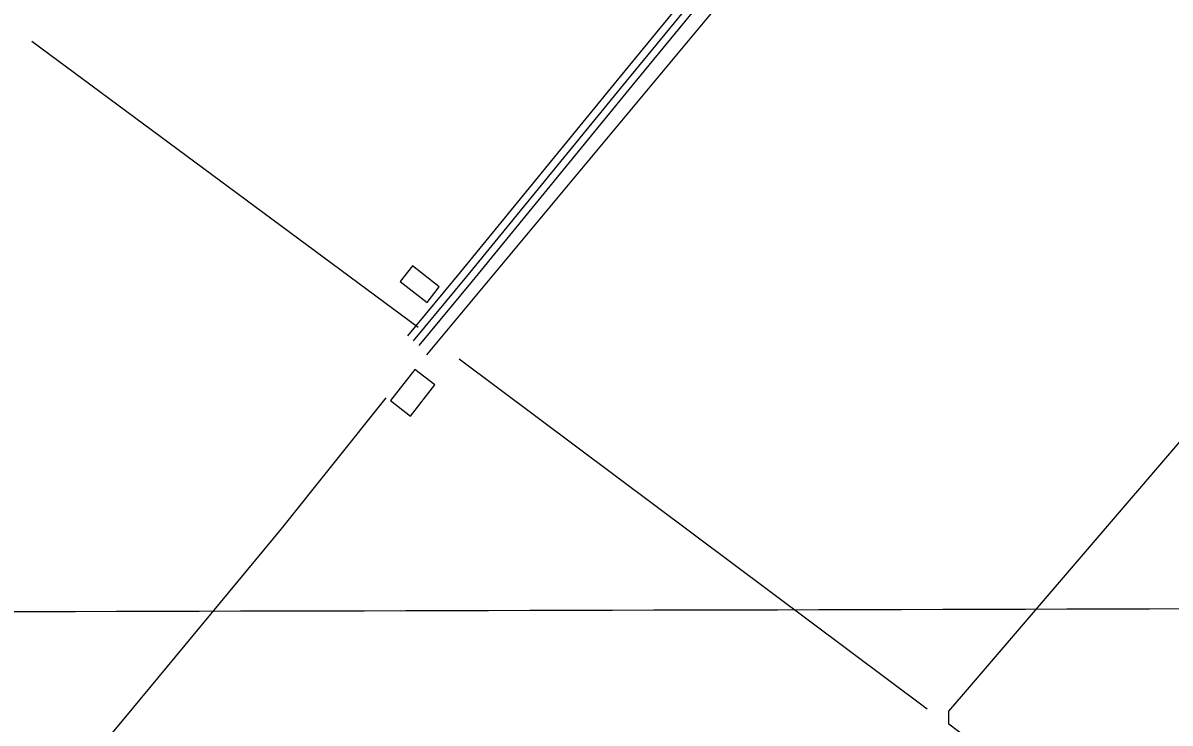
# Model space of a CAD drawing. Extents: x 3355724 to 3393621, y 594744 to 620174.
# Drawn here: x 3367465 to 3369750, y 605985 to 607380 of the extents above; entities that cross this region are included whole.
import ezdxf

# ---------------------------------------------------------------- set-up
doc = ezdxf.new("R2010")
doc.units = 0
for name, color, linetype in [('V-BLDG-OTLN', 7, 'Continuous'), ('V-GRID-MAJR', 7, 'Continuous'), ('V-ROAD-CNTR', 7, 'Continuous'), ('V-TOPO-SHOR', 7, 'Continuous')]:
    doc.layers.add(name, color=color, linetype=linetype)

msp = doc.modelspace()

# ---------------------------------------------------------------- linework, layer by layer
at = {"layer": 'V-BLDG-OTLN'}
for points in [[(3368216.8, 606865.1), (3368270, 606823.2), (3368294.3, 606854), (3368241.1, 606896)], [(3368237, 606596.8), (3368285.4, 606659.1), (3368245.9, 606689.7), (3368197.6, 606627.5)]]:
    msp.add_lwpolyline(points, close=True, dxfattribs=at)
at = {"layer": 'V-GRID-MAJR'}
msp.add_spline([(3359834, 606189.7), (3365100.7, 606201.5), (3370367.4, 606214.2), (3375634.1, 606227.6), (3380900.8, 606241.7), (3386167.5, 606256.7), (3391434.2, 606272.4)], degree=3, dxfattribs=at)
at = {"layer": 'V-ROAD-CNTR'}
for points in [[(3370563.3, 609540.9), (3369923, 608808.4), (3369597, 608417.2), (3369387, 608166.4), (3369067.9, 607777.2), (3368655.1, 607273.9), (3368337, 606884.4), (3368230.9, 606756.4)], [(3370576.1, 609532.7), (3369934.4, 608798.7), (3369608.5, 608407.6), (3369398.6, 608156.9), (3369079.5, 607767.6), (3368666.7, 607264.4), (3368348.6, 606874.8), (3368242.4, 606746.8)], [(3370572.8, 609506.2), (3369945.8, 608788.9), (3369620, 608398), (3369410.1, 608147.3), (3369091.1, 607758.1), (3368678.3, 607254.9), (3368360.1, 606865.3), (3368254, 606737.3)]]:
    msp.add_lwpolyline(points, dxfattribs=at)
at = {"layer": 'V-TOPO-SHOR'}
for p, q in [((3367482.6, 607344.2), (3368252.6, 606774)), ((3369266.5, 606012.4), (3368333.9, 606710.2))]:
    msp.add_line(p, q, dxfattribs=at)
for points in [[(3368269.8, 606718.6), (3369053, 607660), (3369086, 607724.6)], [(3369583.1, 605774.2), (3369309.3, 605982.7), (3369309.2, 605995.5), (3369309.2, 606008.3), (3369339, 606042.5), (3370020.9, 606838.4)], [(3367133.5, 605319.4), (3367201.5, 605434.9), (3367682.5, 606012.6), (3367980.4, 606372), (3368188.9, 606633)]]:
    msp.add_lwpolyline(points, dxfattribs=at)

doc.saveas('drawing.dxf')
